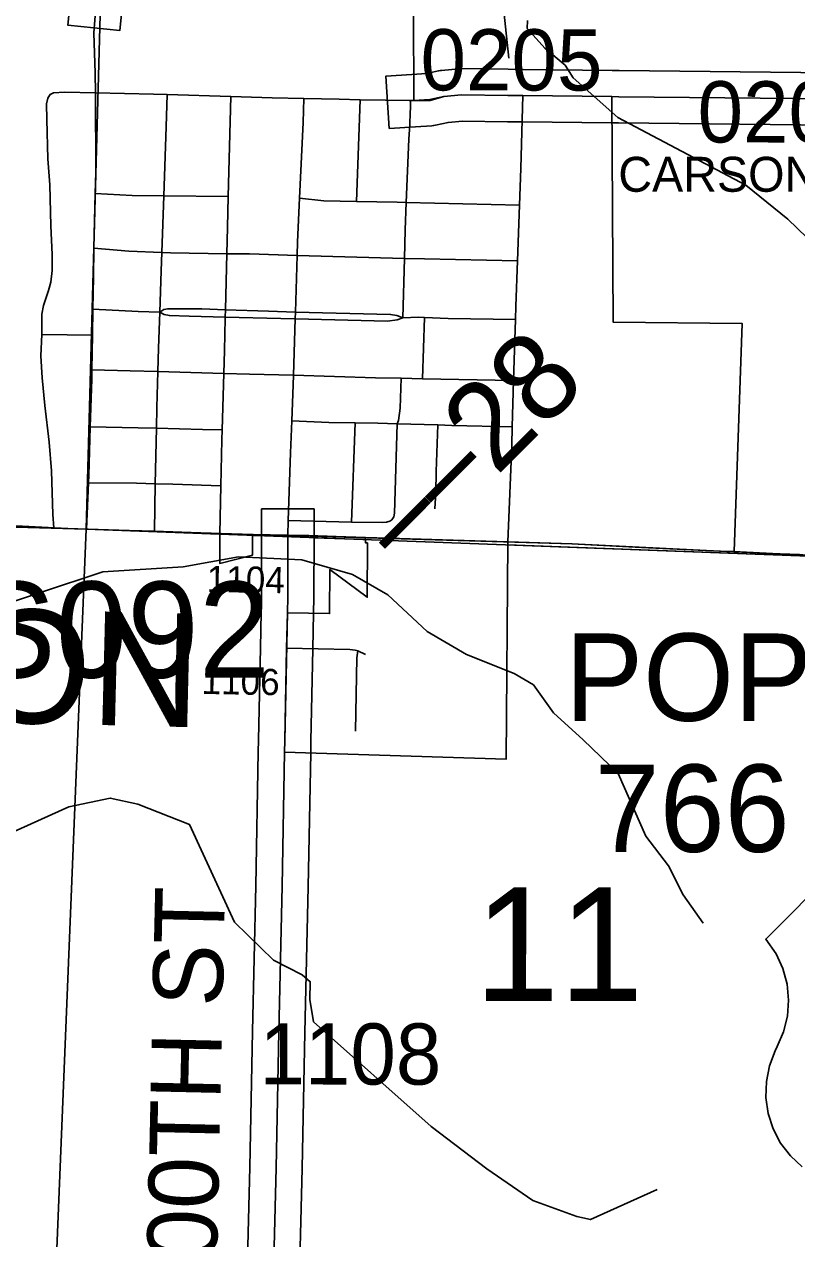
# Model space of a CAD drawing. Extents: x -132.8 to -73.3, y -60 to -26.
# Drawn here: x -100.188 to -99.304, y -52.615 to -51.225 of the extents above; entities that cross this region are included whole.
import ezdxf

# ---------------------------------------------------------------- set-up
doc = ezdxf.new("R2010")
doc.units = 0
for name, color, linetype in [('tdCoCityStreetMajor', 7, 'Continuous'), ('tdCoCityStreetMinor', 7, 'Continuous'), ('tdCoCorpBndry', 7, 'Continuous'), ('tdCoCorpPopTxt', 7, 'Continuous'), ('tdCoCorpTxt', 7, 'Continuous'), ('tdCoHydroRiver', 7, 'Continuous'), ('tdCoPipe', 7, 'Continuous'), ('tdCoPriCL', 7, 'Continuous'), ('tdCoPrimary', 7, 'Continuous'), ('tdCoPriNonDiv', 7, 'Continuous'), ('tdCoPriNonDivCL', 7, 'Continuous'), ('tdCoSecRdNmbr', 7, 'Continuous'), ('tdCoSecRdTxt', 7, 'Continuous'), ('tdCoSecRteBand', 7, 'Continuous'), ('tdCoSecRteCL', 7, 'Continuous'), ('tdCoSectLine', 7, 'Continuous'), ('tdCoSectLinePart', 7, 'Continuous'), ('tdCoSectNmbr', 7, 'Continuous'), ('tdCoShieldUsRte', 7, 'Continuous'), ('tdCoStrucPriMaintName', 7, 'Continuous'), ('tdCoSurfBitum', 7, 'Continuous'), ('tdCoSurfGravel', 7, 'Continuous'), ('tdStHwyPriRefPost1', 7, 'Continuous')]:
    doc.layers.add(name, color=color, linetype=linetype)

msp = doc.modelspace()

# ---------------------------------------------------------------- linework, layer by layer
at = {"layer": 'tdCoCityStreetMajor'}
for points in [[(-100.1071, -51.3035), (-100.1072, -51.281), (-100.1087, -51.2349), (-100.1065, -51.206), (-100.1059, -51.2002), (-100.1058, -51.1992)], [(-100.1172, -51.803), (-100.115, -51.7498), (-100.1146, -51.7414), (-100.1129, -51.6858), (-100.1112, -51.6312), (-100.111, -51.6204), (-100.1104, -51.5809), (-100.11, -51.5513), (-100.1094, -51.5145), (-100.1087, -51.4814), (-100.1073, -51.4188), (-100.1067, -51.3942), (-100.1071, -51.3035)], [(-100.1071, -51.3035), (-100.0405, -51.3051), (-100.025, -51.3056), (-99.9519, -51.3079), (-99.9046, -51.3093), (-99.8685, -51.31)], [(-99.8868, -51.8097), (-99.8863, -51.7931), (-99.8837, -51.7157), (-99.8823, -51.6788), (-99.8808, -51.6378), (-99.8804, -51.6268), (-99.8784, -51.5624), (-99.8781, -51.5544), (-99.8761, -51.4896), (-99.8756, -51.474), (-99.8734, -51.4243), (-99.8694, -51.3377), (-99.8685, -51.31)], [(-99.8685, -51.31), (-99.8279, -51.3108), (-99.804, -51.3114), (-99.7751, -51.312), (-99.7478, -51.3125), (-99.7451, -51.3125), (-99.7428, -51.3125)]]:
    msp.add_lwpolyline(points, dxfattribs=at)
at = {"layer": 'tdCoCityStreetMinor'}
for p, q in [((-99.955, -51.4222), (-99.9519, -51.3079)), ((-99.8083, -51.4278), (-99.804, -51.3114)), ((-100.0312, -51.4864), (-100.0289, -51.4214)), ((-100.0289, -51.4214), (-99.955, -51.4222)), ((-99.7513, -51.4289), (-99.6218, -51.4323)), ((-99.6241, -51.4957), (-99.6218, -51.4323)), ((-99.7554, -51.561), (-99.7534, -51.493)), ((-99.9584, -51.5603), (-99.9582, -51.5519)), ((-99.7328, -51.6307), (-99.7306, -51.5606)), ((-99.6285, -51.6328), (-99.6264, -51.5631)), ((-100.1685, -51.5801), (-100.1104, -51.5809)), ((-100.0355, -51.6225), (-99.9601, -51.6246)), ((-99.962, -51.6893), (-99.9601, -51.6246)), ((-99.7572, -51.6302), (-99.7328, -51.6307)), ((-99.7328, -51.6307), (-99.6285, -51.6328)), ((-99.63, -51.6857), (-99.6285, -51.6328)), ((-100.0385, -51.7509), (-100.0373, -51.6874)), ((-99.814, -51.7949), (-99.8098, -51.6814)), ((-99.7618, -51.6824), (-99.7151, -51.6837)), ((-100.0395, -51.8053), (-100.0385, -51.7509)), ((-99.9648, -51.8078), (-99.9636, -51.7535)), ((-99.8863, -51.7931), (-99.814, -51.7949)), ((-99.8066, -51.9421), (-99.7979, -51.9464))]:
    msp.add_line(p, q, dxfattribs=at)
for points in [[(-100.1685, -51.5801), (-100.1682, -51.5749), (-100.1682, -51.5567), (-100.1665, -51.5468), (-100.1608, -51.5298), (-100.1579, -51.5204), (-100.1564, -51.5069), (-100.1564, -51.4886), (-100.1581, -51.4556), (-100.1594, -51.4089), (-100.1616, -51.3791), (-100.1628, -51.334), (-100.1631, -51.316), (-100.1616, -51.3098), (-100.1604, -51.3079), (-100.1589, -51.3054), (-100.1549, -51.3034), (-100.1423, -51.3027), (-100.1071, -51.3035)], [(-100.0289, -51.4214), (-100.0262, -51.3423), (-100.025, -51.3056)], [(-99.7513, -51.4289), (-99.7485, -51.3566), (-99.7472, -51.3403), (-99.7471, -51.3401), (-99.7468, -51.3255), (-99.7466, -51.3215), (-99.7464, -51.3125)], [(-99.6218, -51.4323), (-99.6203, -51.3901), (-99.6178, -51.3068)], [(-100.1073, -51.4188), (-100.0649, -51.4209), (-100.0289, -51.4214)], [(-99.9567, -51.4877), (-99.9559, -51.4577), (-99.955, -51.4222)], [(-99.8734, -51.4243), (-99.8457, -51.4271), (-99.8083, -51.4278)], [(-99.8083, -51.4278), (-99.7616, -51.4286), (-99.7513, -51.4289)], [(-99.7534, -51.493), (-99.7525, -51.4604), (-99.7513, -51.4289)], [(-100.1087, -51.4814), (-100.0689, -51.4848), (-100.0312, -51.4864)], [(-100.0334, -51.5546), (-100.0319, -51.5073), (-100.0312, -51.4864)], [(-100.0312, -51.4864), (-100.021, -51.4868), (-99.9567, -51.4877)], [(-99.9582, -51.5519), (-99.9582, -51.5515), (-99.9567, -51.4877)], [(-99.9567, -51.4877), (-99.9308, -51.488), (-99.8761, -51.4896), (-99.7534, -51.493)], [(-99.7534, -51.493), (-99.7305, -51.4937), (-99.6241, -51.4957)], [(-99.6264, -51.5631), (-99.626, -51.5477), (-99.6241, -51.4957)], [(-100.11, -51.5513), (-100.058, -51.5539), (-100.0334, -51.5546)], [(-100.0355, -51.6225), (-100.0347, -51.5958), (-100.0334, -51.5546)], [(-99.9582, -51.5519), (-99.9853, -51.5509), (-100.0242, -51.5507), (-100.0289, -51.5516), (-100.0334, -51.5546)], [(-100.0334, -51.5546), (-100.0282, -51.5573), (-100.0223, -51.5585), (-99.9996, -51.5592), (-99.9584, -51.5603), (-99.9584, -51.5603)], [(-99.9601, -51.6246), (-99.9594, -51.5985), (-99.9585, -51.5619), (-99.9584, -51.5603)], [(-99.9584, -51.5603), (-99.895, -51.562), (-99.8784, -51.5624), (-99.7729, -51.5647), (-99.7616, -51.5632), (-99.7554, -51.561)], [(-99.7554, -51.561), (-99.7621, -51.5585), (-99.7692, -51.5571), (-99.8781, -51.5544), (-99.9088, -51.5536), (-99.9582, -51.5519), (-99.9582, -51.5519)], [(-99.7554, -51.561), (-99.7372, -51.5603), (-99.7306, -51.5606)], [(-99.7306, -51.5606), (-99.7032, -51.562), (-99.6264, -51.5631)], [(-100.1547, -51.8015), (-100.1559, -51.786), (-100.1574, -51.7362), (-100.1599, -51.7032), (-100.1648, -51.6615), (-100.168, -51.6297), (-100.1697, -51.6045), (-100.1685, -51.5801)], [(-100.111, -51.6204), (-100.0671, -51.6217), (-100.0355, -51.6225)], [(-100.0373, -51.6874), (-100.0368, -51.6636), (-100.0355, -51.6225)], [(-99.9601, -51.6246), (-99.9308, -51.6254), (-99.8804, -51.6268), (-99.7865, -51.6296), (-99.7572, -51.6302)], [(-99.7618, -51.6824), (-99.7602, -51.6784), (-99.7582, -51.6646), (-99.7572, -51.6302)], [(-100.1129, -51.6858), (-100.0583, -51.6868), (-100.0373, -51.6874)], [(-100.0373, -51.6874), (-99.9845, -51.689), (-99.962, -51.6893)], [(-99.8823, -51.6788), (-99.8398, -51.6809), (-99.8098, -51.6814)], [(-99.814, -51.7949), (-99.7788, -51.7953), (-99.7739, -51.7949), (-99.7701, -51.7939), (-99.7677, -51.7922), (-99.7657, -51.7888), (-99.7649, -51.7847), (-99.7618, -51.6824)], [(-99.8098, -51.6814), (-99.784, -51.6818), (-99.7618, -51.6824)], [(-99.7186, -51.7797), (-99.7173, -51.7608), (-99.7171, -51.7368), (-99.7151, -51.6837)], [(-99.7151, -51.6837), (-99.6992, -51.6841), (-99.63, -51.6857)], [(-99.6351, -51.8174), (-99.6306, -51.7068), (-99.63, -51.6857)], [(-99.9636, -51.7535), (-99.9623, -51.7008), (-99.962, -51.6893)], [(-100.115, -51.7498), (-100.06, -51.7504), (-100.0385, -51.7509)], [(-100.0385, -51.7509), (-100.0186, -51.7514), (-99.9636, -51.7535)], [(-99.8882, -51.9393), (-99.8159, -51.9407), (-99.8098, -51.9413), (-99.8066, -51.9421)], [(-99.8094, -52.0341), (-99.8078, -51.9502), (-99.8066, -51.9421)]]:
    msp.add_lwpolyline(points, dxfattribs=at)
at = {"layer": 'tdCoCorpBndry'}
msp.add_lwpolyline([(-99.7429, -51.211), (-99.7428, -51.3125), (-99.7241, -51.3122), (-99.7081, -51.3078), (-99.6881, -51.3059), (-99.6351, -51.3066), (-99.6178, -51.3068), (-99.5159, -51.3079), (-99.5146, -51.5659), (-99.367, -51.5674), (-99.376, -51.8285), (-99.3838, -51.8285), (-99.4817, -51.824), (-99.5613, -51.8198), (-99.6351, -51.8174), (-99.6369, -52.0661), (-99.8906, -52.0583), (-99.8904, -52.0449), (-99.8873, -51.8985), (-99.839, -51.8995), (-99.8389, -51.8491), (-99.796, -51.8809), (-99.7957, -51.8187), (-99.798, -51.8184), (-99.798, -51.8124), (-99.8317, -51.8112), (-99.8627, -51.8102), (-99.8868, -51.8097), (-99.9271, -51.809), (-99.9274, -51.8328), (-99.9648, -51.8422), (-99.9648, -51.8078), (-100.0082, -51.8063), (-100.0395, -51.8053), (-100.0829, -51.804), (-100.1172, -51.803), (-100.1386, -51.8023), (-100.1547, -51.8015), (-100.2139, -51.7984)], dxfattribs=at)
at = {"layer": 'tdCoHydroRiver'}
for points in [[(-99.258, -51.5283), (-99.2656, -51.5171), (-99.2639, -51.5108), (-99.293, -51.4691), (-99.3146, -51.4481), (-99.3626, -51.4092), (-99.5093, -51.3317), (-99.5603, -51.2864), (-99.5695, -51.272), (-99.5927, -51.2526), (-99.6128, -51.23), (-99.6125, -51.2206)], [(-99.4114, -52.2537), (-99.4344, -52.2216), (-99.451, -52.1881), (-99.4771, -52.1544), (-99.5086, -52.0827), (-99.5488, -52.0439), (-99.5828, -52.0132), (-99.6058, -51.9811), (-99.6276, -51.968), (-99.6823, -51.9463), (-99.7275, -51.92), (-99.7724, -51.878), (-99.8129, -51.855), (-99.8709, -51.8379), (-99.9434, -51.8347), (-100.0068, -51.8459), (-100.0985, -51.8518), (-100.2416, -51.899), (-100.2923, -51.9074), (-100.3128, -51.9069)], [(-99.464, -52.5586), (-99.5405, -52.5931), (-99.5562, -52.5896), (-99.6063, -52.5711), (-99.6591, -52.5352), (-99.7228, -52.4865), (-99.8574, -52.3667), (-99.8616, -52.3414), (-99.8611, -52.3209), (-99.8704, -52.3128), (-99.9032, -52.2963), (-99.948, -52.2527), (-99.9992, -52.1411), (-100.0586, -52.1177), (-100.09, -52.1107), (-100.1376, -52.1207), (-100.2476, -52.1703), (-100.2745, -52.1744), (-100.3073, -52.1579), (-100.3458, -52.1128), (-100.3647, -52.1124)]]:
    msp.add_lwpolyline(points, dxfattribs=at)
at = {"layer": 'tdCoPipe'}
for points in [[(-99.6338, -51.2639), (-99.7031, -50.614), (-99.935, -50.1115)], [(-99.6656, -50.9656), (-99.6338, -51.2639)]]:
    msp.add_lwpolyline(points, dxfattribs=at)
at = {"layer": 'tdCoPriCL'}
msp.add_lwpolyline([(-99.3015, -51.8321), (-99.3353, -51.8307), (-99.3398, -51.8305), (-99.3763, -51.8285), (-99.3842, -51.8285), (-99.4821, -51.824), (-99.5617, -51.8198), (-99.6355, -51.8174), (-99.6732, -51.8161), (-99.7592, -51.8137), (-99.7984, -51.8124), (-99.8321, -51.8112), (-99.8631, -51.8102), (-99.8872, -51.8097), (-99.9275, -51.809), (-99.9395, -51.8087), (-99.9652, -51.8078), (-100.0086, -51.8063), (-100.0399, -51.8053), (-100.0833, -51.804), (-100.1176, -51.803), (-100.139, -51.8023), (-100.1551, -51.8015), (-100.2142, -51.7984)], dxfattribs=at)
at = {"layer": 'tdCoPrimary'}
for p, q in [((-99.9271, -51.809), (-99.8868, -51.8097)), ((-99.9271, -51.809), (-99.8868, -51.8097)), ((-99.8556, -51.8104), (-99.8317, -51.8112)), ((-99.8556, -51.8104), (-99.8317, -51.8112)), ((-99.8317, -51.8112), (-99.798, -51.8124)), ((-99.8317, -51.8112), (-99.798, -51.8124)), ((-99.376, -51.8288), (-99.3394, -51.8305)), ((-99.376, -51.8288), (-99.376, -51.8288)), ((-99.376, -51.8288), (-99.3394, -51.8305)), ((-99.376, -51.8288), (-99.376, -51.8288))]:
    msp.add_line(p, q, dxfattribs=at)
for points in [[(-100.2577, -51.7961), (-100.2575, -51.7961), (-100.2139, -51.7984), (-100.1804, -51.8001)], [(-100.2577, -51.7961), (-100.2575, -51.7961), (-100.2139, -51.7984), (-100.1804, -51.8001)], [(-100.2139, -51.7984), (-100.1804, -51.8001), (-100.1547, -51.8015), (-100.1386, -51.8023), (-100.1172, -51.803), (-100.0829, -51.804), (-100.0395, -51.8053), (-100.0082, -51.8063), (-99.9648, -51.8078), (-99.9391, -51.8087), (-99.9271, -51.809), (-99.8868, -51.8097), (-99.8627, -51.8102), (-99.8556, -51.8104), (-99.8317, -51.8112), (-99.798, -51.8124), (-99.7589, -51.8137), (-99.6728, -51.8161), (-99.6351, -51.8174), (-99.6351, -51.8174), (-99.5613, -51.8198), (-99.4817, -51.824), (-99.376, -51.8288), (-99.376, -51.8288), (-99.3394, -51.8305), (-99.3349, -51.8307), (-99.3011, -51.8321)], [(-100.1804, -51.8001), (-100.1547, -51.8015), (-100.1386, -51.8023), (-100.1172, -51.803), (-100.0829, -51.804), (-100.0395, -51.8053), (-100.0082, -51.8063), (-99.9648, -51.8078)], [(-100.1804, -51.8001), (-100.1547, -51.8015), (-100.1386, -51.8023), (-100.1172, -51.803), (-100.0829, -51.804), (-100.0395, -51.8053), (-100.0082, -51.8063), (-99.9648, -51.8078)], [(-99.9648, -51.8078), (-99.9391, -51.8087), (-99.9271, -51.809)], [(-99.9648, -51.8078), (-99.9391, -51.8087), (-99.9271, -51.809)], [(-99.8868, -51.8097), (-99.8868, -51.8097), (-99.8627, -51.8102), (-99.8556, -51.8104)], [(-99.8868, -51.8097), (-99.8868, -51.8097), (-99.8627, -51.8102), (-99.8556, -51.8104)], [(-99.798, -51.8124), (-99.798, -51.8124), (-99.7589, -51.8137), (-99.6728, -51.8161), (-99.6351, -51.8174)], [(-99.798, -51.8124), (-99.798, -51.8124), (-99.7589, -51.8137), (-99.6728, -51.8161), (-99.6351, -51.8174)], [(-99.6351, -51.8174), (-99.6351, -51.8174), (-99.5613, -51.8198), (-99.4817, -51.824), (-99.376, -51.8288)], [(-99.6351, -51.8174), (-99.6351, -51.8174), (-99.5613, -51.8198), (-99.4817, -51.824), (-99.376, -51.8288)], [(-99.3394, -51.8305), (-99.3349, -51.8307), (-99.3011, -51.8321)], [(-99.3394, -51.8305), (-99.3349, -51.8307), (-99.3011, -51.8321)]]:
    msp.add_lwpolyline(points, dxfattribs=at)
at = {"layer": 'tdCoPriNonDiv'}
msp.add_lwpolyline([(-103.246, -51.7338), (-103.0544, -51.7387), (-102.867, -51.7421), (-102.5037, -51.751), (-102.3886, -51.7542), (-102.2778, -51.7567), (-102.1277, -51.7574), (-101.936, -51.7606), (-101.6115, -51.7683), (-101.5151, -51.7688), (-101.3893, -51.771), (-101.1925, -51.7725), (-100.8603, -51.7776), (-100.6488, -51.7801), (-100.3965, -51.791), (-100.3235, -51.7927), (-100.139, -51.8023), (-99.9395, -51.8087), (-99.5617, -51.8198), (-99.3842, -51.8285), (-99.1754, -51.8377)], dxfattribs=at)
at = {"layer": 'tdCoPriNonDivCL'}
msp.add_lwpolyline([(-100.2142, -51.7984), (-100.1551, -51.8015), (-100.139, -51.8023), (-100.1176, -51.803), (-100.0833, -51.804), (-100.0399, -51.8053), (-100.0086, -51.8063), (-99.9652, -51.8078), (-99.9395, -51.8087), (-99.9275, -51.809), (-99.8872, -51.8097), (-99.8872, -51.8097), (-99.8631, -51.8102), (-99.8321, -51.8112), (-99.7984, -51.8124), (-99.7984, -51.8124), (-99.7592, -51.8137), (-99.6732, -51.8161), (-99.6355, -51.8174), (-99.6355, -51.8174), (-99.5617, -51.8198), (-99.4821, -51.824), (-99.3763, -51.8288), (-99.3763, -51.8288), (-99.3398, -51.8305), (-99.3353, -51.8307), (-99.3015, -51.8321)], dxfattribs=at)
msp.add_lwpolyline([(-100.2142, -51.7984), (-100.1551, -51.8015), (-100.139, -51.8023), (-100.1176, -51.803), (-100.0833, -51.804), (-100.0399, -51.8053), (-100.0086, -51.8063), (-99.9652, -51.8078), (-99.9395, -51.8087), (-99.9275, -51.809), (-99.8872, -51.8097), (-99.8872, -51.8097), (-99.8631, -51.8102), (-99.8321, -51.8112), (-99.7984, -51.8124), (-99.7984, -51.8124), (-99.7592, -51.8137), (-99.6732, -51.8161), (-99.6355, -51.8174), (-99.6355, -51.8174), (-99.5617, -51.8198), (-99.4821, -51.824), (-99.3763, -51.8288), (-99.3763, -51.8288), (-99.3398, -51.8305), (-99.3353, -51.8307), (-99.3015, -51.8321)], dxfattribs=at)
at = {"layer": 'tdCoSecRteBand'}
for points in [[(-100.0759, -51.2022), (-100.079, -51.2321), (-100.1387, -51.226), (-100.1356, -51.1962)], [(-99.7708, -51.3444), (-99.7748, -51.2846), (-99.7449, -51.2826), (-99.7283, -51.2814), (-99.7142, -51.2785), (-99.7126, -51.2781), (-99.711, -51.278), (-99.691, -51.276), (-99.6894, -51.2758), (-99.6877, -51.2759), (-99.6347, -51.2766), (-99.6175, -51.2768), (-99.5156, -51.2779), (-99.5076, -51.278), (-99.2649, -51.2806)], [(-99.2655, -51.3406), (-99.5083, -51.338), (-99.5162, -51.3379), (-99.6182, -51.3368), (-99.6354, -51.3366), (-99.6354, -51.3366), (-99.6355, -51.3366), (-99.6868, -51.3359), (-99.7035, -51.3375), (-99.718, -51.3406), (-99.7201, -51.341), (-99.7222, -51.3412), (-99.7408, -51.3424), (-99.7708, -51.3444)], [(-99.9344, -52.6989), (-99.9303, -52.5331), (-99.9273, -52.3778), (-99.9273, -52.3777), (-99.9273, -52.3776), (-99.9234, -52.211), (-99.9206, -52.0577), (-99.9204, -52.0444), (-99.9204, -52.0444), (-99.9204, -52.0443), (-99.9182, -51.9387), (-99.9173, -51.8979), (-99.9173, -51.8979), (-99.9173, -51.8979), (-99.9169, -51.8801), (-99.9168, -51.8097), (-99.9168, -51.7797), (-99.8568, -51.7798), (-99.8568, -51.8098), (-99.857, -51.8805), (-99.857, -51.8808), (-99.857, -51.8811), (-99.8573, -51.8992), (-99.8573, -51.8992), (-99.8573, -51.8992), (-99.8582, -51.9399), (-99.8604, -52.0455), (-99.8606, -52.0588), (-99.8634, -52.2122), (-99.8634, -52.2123), (-99.8634, -52.2124), (-99.8673, -52.379), (-99.8703, -52.5343), (-99.8703, -52.5344), (-99.8703, -52.5345), (-99.8745, -52.7003)]]:
    msp.add_lwpolyline(points, dxfattribs=at)
at = {"layer": 'tdCoSecRteCL'}
for points in [[(-99.7428, -51.3125), (-99.7242, -51.3112), (-99.7081, -51.3078), (-99.6881, -51.3059), (-99.6351, -51.3066), (-99.6178, -51.3068), (-99.5159, -51.3079), (-99.508, -51.308), (-99.2652, -51.3106), (-99.113, -51.3112)], [(-99.9062, -52.8132), (-99.9045, -52.6997), (-99.9003, -52.5337), (-99.8973, -52.3784), (-99.8934, -52.2116), (-99.8906, -52.0583), (-99.8904, -52.0449), (-99.8882, -51.9393), (-99.8873, -51.8985), (-99.8873, -51.8985), (-99.887, -51.8805), (-99.8868, -51.8097)]]:
    msp.add_lwpolyline(points, dxfattribs=at)
at = {"layer": 'tdCoSectLine'}
for points in [[(-100.1176, -51.803), (-100.0934, -50.9057)], [(-101.1472, -51.7734), (-100.1176, -51.803)], [(-100.1583, -52.8044), (-100.1176, -51.803)], [(-100.1176, -51.803), (-99.1273, -51.84)]]:
    msp.add_lwpolyline(points, dxfattribs=at)
at = {"layer": 'tdCoSectLinePart'}
for points in [[(-101.1172, -51.7742), (-100.1176, -51.803)], [(-100.1583, -52.8044), (-100.1176, -51.803)], [(-100.1176, -51.803), (-99.9652, -51.8087)], [(-99.9275, -51.8101), (-99.9172, -51.8105)], [(-99.8571, -51.8127), (-99.7984, -51.8149)], [(-99.6355, -51.821), (-99.1273, -51.84)]]:
    msp.add_lwpolyline(points, dxfattribs=at)
at = {"layer": 'tdCoShieldUsRte'}
msp.add_lwpolyline([(-99.2983, -52.5328), (-99.3117, -52.5202), (-99.3228, -52.5055), (-99.3313, -52.4892), (-99.3369, -52.4717), (-99.3396, -52.4535), (-99.3391, -52.4351), (-99.3356, -52.417), (-99.3291, -52.3998), (-99.3267, -52.395), (-99.3194, -52.3781), (-99.315, -52.3603), (-99.3137, -52.3419), (-99.3154, -52.3236), (-99.3202, -52.3058), (-99.3279, -52.2891), (-99.3399, -52.272), (-99.261, -52.1932)], dxfattribs=at)
at = {"layer": 'tdCoSurfBitum'}
msp.add_lwpolyline([(-99.7428, -51.3125), (-99.7242, -51.3112), (-99.7081, -51.3078), (-99.6881, -51.3059), (-99.6351, -51.3066), (-99.6178, -51.3068), (-99.5159, -51.3079), (-99.508, -51.308), (-99.2652, -51.3106), (-99.113, -51.3112)], dxfattribs=at)
at = {"layer": 'tdCoSurfGravel'}
msp.add_line((-99.8873, -51.8985), (-99.8873, -51.8985), dxfattribs=at)
for points in [[(-99.8873, -51.8985), (-99.887, -51.8805), (-99.8868, -51.8097)], [(-99.8906, -52.0583), (-99.8904, -52.0449), (-99.8882, -51.9393), (-99.8873, -51.8985)], [(-99.9045, -52.6997), (-99.9003, -52.5337), (-99.8973, -52.3784), (-99.8934, -52.2116), (-99.8906, -52.0583)]]:
    msp.add_lwpolyline(points, dxfattribs=at)

# ---------------------------------------------------------------- texts
at = {"layer": 'tdCoCorpPopTxt'}
for s, p in [('POP.', (-99.5694, -52.0223)), ('766', (-99.5356, -52.1723))]:
    msp.add_text(s, height=0.1, dxfattribs=at).set_placement(p)
at = {"layer": 'tdCoCorpTxt'}
msp.add_text('CARSON', height=0.13, rotation=358.5965, dxfattribs=at).set_placement((-100.7314, -52.0116))
at = {"layer": 'tdCoSecRdNmbr'}
for s, height, rotation, p in [('0205', 0.07, 359.9248, (-99.735, -51.3007)), ('0207', 0.07, 359.925, (-99.4179, -51.3603)), ('1104', 0.03, 359.0379, (-99.9798, -51.8748)), ('1106', 0.03, 359.0379, (-99.9857, -51.9915)), ('1108', 0.07, 359.9247, (-99.9194, -52.4384))]:
    msp.add_text(s, height=height, rotation=rotation, dxfattribs=at).set_placement(p)
at = {"layer": 'tdCoSecRdTxt'}
for s, height, rotation, p in [('CARSON AVE', 0.04, 0.0047, (-99.5086, -51.4168)), ('400TH ST', 0.08, 88.7252, (-99.9695, -52.7007))]:
    msp.add_text(s, height=height, rotation=rotation, dxfattribs=at).set_placement(p)
at = {"layer": 'tdCoSectNmbr'}
msp.add_text('11', height=0.13, rotation=359.9247, dxfattribs=at).set_placement((-99.6732, -52.3428))
at = {"layer": 'tdCoStrucPriMaintName'}
msp.add_text('78275S092', height=0.11, dxfattribs=at).set_placement((-100.6596, -51.9729))
msp.add_text('78275S092', height=0.11, dxfattribs=at).set_placement((-100.6596, -51.9729))
msp.add_text('78275S092', height=0.11, dxfattribs=at).set_placement((-100.6596, -51.9729))
at = {"layer": 'tdStHwyPriRefPost1'}
msp.add_text('‒‒28', height=0.1, rotation=45, dxfattribs=at).set_placement((-99.7531, -51.848))

doc.saveas('drawing.dxf')
